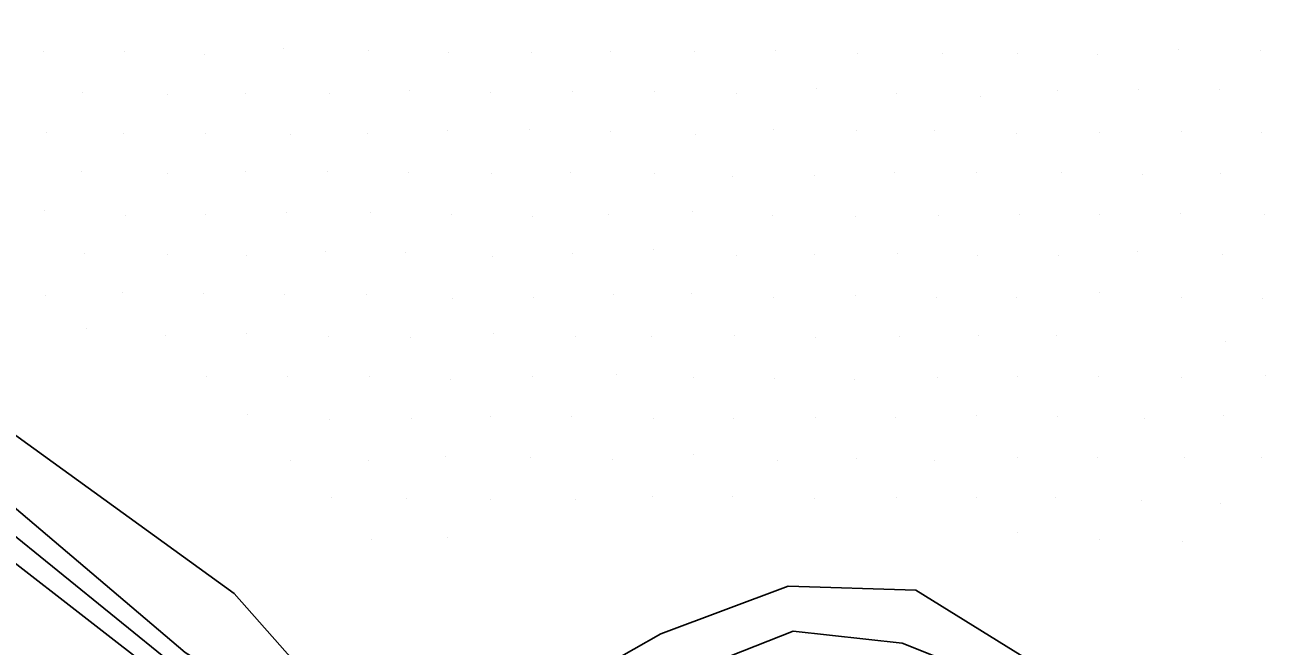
# Model space of a CAD drawing. Extents: x 1602514 to 1609837, y 863887 to 871157.
# Drawn here: x 1606176.9 to 1606241.7, y 865980.5 to 866012.9 of the extents above; entities that cross this region are included whole.
import ezdxf

# ---------------------------------------------------------------- set-up
doc = ezdxf.new("R2010")
doc.units = 0
for name, color, linetype in [('Survey-Flow line', 7, 'Continuous'), ('Survey-Ridge Lines', 7, 'Continuous'), ('Survey-Spot dirt', 7, 'Continuous')]:
    doc.layers.add(name, color=color, linetype=linetype)

msp = doc.modelspace()

# ---------------------------------------------------------------- linework, layer by layer
at = {"layer": 'Survey-Flow line'}
msp.add_lwpolyline([(1606133.597, 866033.814), (1606135.407, 866021.225), (1606136.931, 866011.902), (1606143.34, 866005.062), (1606151.537, 865998.24), (1606161.599, 865993.896), (1606172.499, 865989.366), (1606184.692, 865979.468), (1606189.838, 865975.86), (1606195.14, 865972.512), (1606200.581, 865971.689)], dxfattribs=at)
msp.add_lwpolyline([(1606133.597, 866033.814), (1606135.407, 866021.225), (1606136.931, 866011.902), (1606143.34, 866005.062), (1606151.537, 865998.24), (1606161.599, 865993.896), (1606172.499, 865989.366), (1606184.692, 865979.468), (1606189.838, 865975.86), (1606195.14, 865972.512), (1606200.581, 865971.689)], dxfattribs=at)
at = {"layer": 'Survey-Ridge Lines'}
for points in [[(1606139.644, 866021.154), (1606140.397, 866013.057), (1606145.877, 866007.936), (1606153.098, 866001.243), (1606162.817, 865998.183), (1606174.691, 865992.725), (1606187.811, 865983.227)], [(1606139.644, 866021.154), (1606140.397, 866013.057), (1606145.877, 866007.936), (1606153.098, 866001.243), (1606162.817, 865998.183), (1606174.691, 865992.725), (1606187.811, 865983.227)], [(1606138.318, 866012.359), (1606144.485, 866006.348), (1606152.171, 865999.459), (1606161.93, 865995.042), (1606173.173, 865990.397), (1606185.256, 865980.145), (1606190.413, 865976.947), (1606195.459, 865974.08), (1606200.345, 865975.28), (1606204.797, 865976.629), (1606211.142, 865978.949), (1606217.016, 865981.272), (1606222.702, 865980.635), (1606232.598, 865976.697), (1606235.895, 865971.428), (1606238.929, 865966.209)], [(1606138.318, 866012.359), (1606144.485, 866006.348), (1606152.171, 865999.459), (1606161.93, 865995.042), (1606173.173, 865990.397), (1606185.256, 865980.145), (1606190.413, 865976.947), (1606195.459, 865974.08), (1606200.345, 865975.28), (1606204.797, 865976.629), (1606211.142, 865978.949), (1606217.016, 865981.272), (1606222.702, 865980.635), (1606232.598, 865976.697), (1606235.895, 865971.428), (1606238.929, 865966.209)], [(1606135.557, 866011.431), (1606142.213, 866003.758), (1606150.904, 865997.019), (1606161.281, 865992.744), (1606171.828, 865988.335), (1606184.131, 865978.788), (1606189.262, 865974.775), (1606194.826, 865970.941), (1606200.821, 865968.099), (1606206.452, 865970.46), (1606213.961, 865973.051), (1606217.351, 865978.375), (1606222.074, 865978.204), (1606231.468, 865975.544), (1606234.627, 865970.138), (1606236.628, 865965.388)], [(1606135.557, 866011.431), (1606142.213, 866003.758), (1606150.904, 865997.019), (1606161.281, 865992.744), (1606171.828, 865988.335), (1606184.131, 865978.788), (1606189.262, 865974.775), (1606194.826, 865970.941), (1606200.821, 865968.099), (1606206.452, 865970.46), (1606213.961, 865973.051), (1606217.351, 865978.375), (1606222.074, 865978.204), (1606231.468, 865975.544), (1606234.627, 865970.138), (1606236.628, 865965.388)], [(1606187.811, 865983.227), (1606191.524, 865979.045), (1606196.039, 865976.955), (1606200.197, 865977.517), (1606204.452, 865977.917), (1606210.105, 865981.118), (1606216.746, 865983.608), (1606223.418, 865983.402), (1606233.225, 865977.337), (1606238.842, 865974.428)], [(1606187.811, 865983.227), (1606191.524, 865979.045), (1606196.039, 865976.955), (1606200.197, 865977.517), (1606204.452, 865977.917), (1606210.105, 865981.118), (1606216.746, 865983.608), (1606223.418, 865983.402), (1606233.225, 865977.337), (1606238.842, 865974.428)]]:
    msp.add_lwpolyline(points, dxfattribs=at)
at = {"layer": 'Survey-Spot dirt'}
for p, q in [((1606177.872, 866011.548), (1606177.872, 866011.548)), ((1606177.872, 866011.548), (1606177.872, 866011.548)), ((1606182.084, 866011.519), (1606182.084, 866011.519)), ((1606182.084, 866011.519), (1606182.084, 866011.519)), ((1606186.262, 866011.399), (1606186.262, 866011.399)), ((1606186.262, 866011.399), (1606186.262, 866011.399)), ((1606190.394, 866011.692), (1606190.394, 866011.692)), ((1606190.394, 866011.692), (1606190.394, 866011.692)), ((1606194.824, 866011.563), (1606194.824, 866011.563)), ((1606194.824, 866011.563), (1606194.824, 866011.563)), ((1606199.029, 866011.494), (1606199.029, 866011.494)), ((1606199.029, 866011.494), (1606199.029, 866011.494)), ((1606203.324, 866011.5), (1606203.324, 866011.5)), ((1606203.324, 866011.5), (1606203.324, 866011.5)), ((1606207.481, 866011.516), (1606207.481, 866011.516)), ((1606207.481, 866011.516), (1606207.481, 866011.516)), ((1606211.839, 866011.541), (1606211.839, 866011.541)), ((1606211.839, 866011.541), (1606211.839, 866011.541)), ((1606216.075, 866011.605), (1606216.075, 866011.605)), ((1606216.075, 866011.605), (1606216.075, 866011.605)), ((1606220.351, 866011.425), (1606220.351, 866011.425)), ((1606220.351, 866011.425), (1606220.351, 866011.425)), ((1606224.797, 866011.421), (1606224.797, 866011.421)), ((1606224.797, 866011.421), (1606224.797, 866011.421)), ((1606228.747, 866011.432), (1606228.747, 866011.432)), ((1606228.747, 866011.432), (1606228.747, 866011.432)), ((1606232.902, 866011.362), (1606232.902, 866011.362)), ((1606232.902, 866011.362), (1606232.902, 866011.362)), ((1606237.161, 866011.652), (1606237.161, 866011.652)), ((1606237.161, 866011.652), (1606237.161, 866011.652)), ((1606241.44, 866011.605), (1606241.44, 866011.605)), ((1606241.44, 866011.605), (1606241.44, 866011.605)), ((1606179.908, 866009.39), (1606179.908, 866009.39)), ((1606179.908, 866009.39), (1606179.908, 866009.39)), ((1606184.321, 866009.276), (1606184.321, 866009.276)), ((1606184.321, 866009.276), (1606184.321, 866009.276)), ((1606188.394, 866009.368), (1606188.394, 866009.368)), ((1606188.394, 866009.368), (1606188.394, 866009.368)), ((1606192.768, 866009.347), (1606192.768, 866009.347)), ((1606192.768, 866009.347), (1606192.768, 866009.347)), ((1606196.978, 866009.483), (1606196.978, 866009.483)), ((1606196.978, 866009.483), (1606196.978, 866009.483)), ((1606201.198, 866009.417), (1606201.198, 866009.417)), ((1606201.198, 866009.417), (1606201.198, 866009.417)), ((1606205.466, 866009.452), (1606205.466, 866009.452)), ((1606205.466, 866009.452), (1606205.466, 866009.452)), ((1606209.794, 866009.423), (1606209.794, 866009.423)), ((1606209.794, 866009.423), (1606209.794, 866009.423)), ((1606214.075, 866009.351), (1606214.075, 866009.351)), ((1606214.075, 866009.351), (1606214.075, 866009.351)), ((1606218.216, 866009.594), (1606218.216, 866009.594)), ((1606218.216, 866009.594), (1606218.216, 866009.594)), ((1606222.398, 866009.355), (1606222.398, 866009.355)), ((1606222.398, 866009.355), (1606222.398, 866009.355)), ((1606226.775, 866009.206), (1606226.775, 866009.206)), ((1606226.775, 866009.206), (1606226.775, 866009.206)), ((1606230.812, 866009.499), (1606230.812, 866009.499)), ((1606230.812, 866009.499), (1606230.812, 866009.499)), ((1606235.037, 866009.568), (1606235.037, 866009.568)), ((1606235.037, 866009.568), (1606235.037, 866009.568)), ((1606239.286, 866009.534), (1606239.286, 866009.534)), ((1606239.286, 866009.534), (1606239.286, 866009.534)), ((1606177.999, 866007.321), (1606177.999, 866007.321)), ((1606177.999, 866007.321), (1606177.999, 866007.321)), ((1606182.039, 866007.234), (1606182.039, 866007.234)), ((1606182.039, 866007.234), (1606182.039, 866007.234)), ((1606186.332, 866007.228), (1606186.332, 866007.228)), ((1606186.332, 866007.228), (1606186.332, 866007.228)), ((1606194.753, 866007.259), (1606194.753, 866007.259)), ((1606194.753, 866007.259), (1606194.753, 866007.259)), ((1606198.952, 866007.429), (1606198.952, 866007.429)), ((1606198.952, 866007.429), (1606198.952, 866007.429)), ((1606203.26, 866007.459), (1606203.26, 866007.459)), ((1606203.26, 866007.459), (1606203.26, 866007.459)), ((1606207.481, 866007.353), (1606207.481, 866007.353)), ((1606207.481, 866007.353), (1606207.481, 866007.353)), ((1606211.902, 866007.227), (1606211.902, 866007.227)), ((1606211.902, 866007.227), (1606211.902, 866007.227)), ((1606216.001, 866007.466), (1606216.001, 866007.466)), ((1606216.001, 866007.466), (1606216.001, 866007.466)), ((1606220.3, 866007.398), (1606220.3, 866007.398)), ((1606220.3, 866007.398), (1606220.3, 866007.398)), ((1606224.395, 866007.402), (1606224.395, 866007.402)), ((1606224.395, 866007.402), (1606224.395, 866007.402)), ((1606228.684, 866007.272), (1606228.684, 866007.272)), ((1606228.684, 866007.272), (1606228.684, 866007.272)), ((1606233.014, 866007.317), (1606233.014, 866007.317)), ((1606233.014, 866007.317), (1606233.014, 866007.317)), ((1606237.305, 866007.352), (1606237.305, 866007.352)), ((1606237.305, 866007.352), (1606237.305, 866007.352)), ((1606241.476, 866007.297), (1606241.476, 866007.297)), ((1606241.476, 866007.297), (1606241.476, 866007.297)), ((1606190.752, 866007.203), (1606190.752, 866007.203)), ((1606190.752, 866007.203), (1606190.752, 866007.203)), ((1606179.853, 866005.282), (1606179.853, 866005.282)), ((1606179.853, 866005.282), (1606179.853, 866005.282)), ((1606192.704, 866005.29), (1606192.704, 866005.29)), ((1606192.704, 866005.29), (1606192.704, 866005.29)), ((1606184.33, 866005.187), (1606184.33, 866005.187)), ((1606184.33, 866005.187), (1606184.33, 866005.187)), ((1606188.404, 866005.248), (1606188.404, 866005.248)), ((1606188.404, 866005.248), (1606188.404, 866005.248)), ((1606196.902, 866005.206), (1606196.902, 866005.206)), ((1606196.902, 866005.206), (1606196.902, 866005.206)), ((1606201.278, 866005.187), (1606201.278, 866005.187)), ((1606201.278, 866005.187), (1606201.278, 866005.187)), ((1606205.38, 866005.224), (1606205.38, 866005.224)), ((1606205.38, 866005.224), (1606205.38, 866005.224)), ((1606209.751, 866005.172), (1606209.751, 866005.172)), ((1606209.751, 866005.172), (1606209.751, 866005.172)), ((1606213.843, 866005.02), (1606213.843, 866005.02)), ((1606213.843, 866005.02), (1606213.843, 866005.02)), ((1606218.145, 866005.041), (1606218.145, 866005.041)), ((1606218.145, 866005.041), (1606218.145, 866005.041)), ((1606222.302, 866005.198), (1606222.302, 866005.198)), ((1606222.302, 866005.198), (1606222.302, 866005.198)), ((1606226.573, 866005.208), (1606226.573, 866005.208)), ((1606226.573, 866005.208), (1606226.573, 866005.208)), ((1606231.05, 866005.21), (1606231.05, 866005.21)), ((1606231.05, 866005.21), (1606231.05, 866005.21)), ((1606235.242, 866005.126), (1606235.242, 866005.126)), ((1606235.242, 866005.126), (1606235.242, 866005.126)), ((1606239.324, 866005.186), (1606239.324, 866005.186)), ((1606239.324, 866005.186), (1606239.324, 866005.186)), ((1606177.903, 866003.209), (1606177.903, 866003.209)), ((1606177.903, 866003.209), (1606177.903, 866003.209)), ((1606182.14, 866002.962), (1606182.14, 866002.962)), ((1606182.14, 866002.962), (1606182.14, 866002.962)), ((1606186.343, 866003.048), (1606186.343, 866003.048)), ((1606186.343, 866003.048), (1606186.343, 866003.048)), ((1606190.539, 866003.103), (1606190.539, 866003.103)), ((1606190.539, 866003.103), (1606190.539, 866003.103)), ((1606194.912, 866003.107), (1606194.912, 866003.107)), ((1606194.912, 866003.107), (1606194.912, 866003.107)), ((1606199.161, 866003.029), (1606199.161, 866003.029)), ((1606199.161, 866003.029), (1606199.161, 866003.029)), ((1606203.409, 866002.942), (1606203.409, 866002.942)), ((1606203.409, 866002.942), (1606203.409, 866002.942)), ((1606207.382, 866003.015), (1606207.382, 866003.015)), ((1606207.382, 866003.015), (1606207.382, 866003.015)), ((1606211.778, 866003.175), (1606211.778, 866003.175)), ((1606211.778, 866003.175), (1606211.778, 866003.175)), ((1606215.945, 866002.952), (1606215.945, 866002.952)), ((1606215.945, 866002.952), (1606215.945, 866002.952)), ((1606220.286, 866002.945), (1606220.286, 866002.945)), ((1606220.286, 866002.945), (1606220.286, 866002.945)), ((1606224.58, 866002.99), (1606224.58, 866002.99)), ((1606224.58, 866002.99), (1606224.58, 866002.99)), ((1606228.826, 866002.998), (1606228.826, 866002.998)), ((1606228.826, 866002.998), (1606228.826, 866002.998)), ((1606233.027, 866003.045), (1606233.027, 866003.045)), ((1606233.027, 866003.045), (1606233.027, 866003.045)), ((1606237.26, 866003.088), (1606237.26, 866003.088)), ((1606237.26, 866003.088), (1606237.26, 866003.088)), ((1606241.611, 866003.004), (1606241.611, 866003.004)), ((1606241.611, 866003.004), (1606241.611, 866003.004)), ((1606179.99, 866000.998), (1606179.99, 866000.998)), ((1606179.99, 866000.998), (1606179.99, 866000.998)), ((1606184.337, 866000.938), (1606184.337, 866000.938)), ((1606184.337, 866000.938), (1606184.337, 866000.938)), ((1606188.461, 866000.884), (1606188.461, 866000.884)), ((1606188.461, 866000.884), (1606188.461, 866000.884)), ((1606192.566, 866001.095), (1606192.566, 866001.095)), ((1606192.566, 866001.095), (1606192.566, 866001.095)), ((1606196.769, 866001.033), (1606196.769, 866001.033)), ((1606196.769, 866001.033), (1606196.769, 866001.033)), ((1606201.292, 866000.815), (1606201.292, 866000.815)), ((1606201.292, 866000.815), (1606201.292, 866000.815)), ((1606205.46, 866000.962), (1606205.46, 866000.962)), ((1606205.46, 866000.962), (1606205.46, 866000.962)), ((1606209.696, 866001.183), (1606209.696, 866001.183)), ((1606209.696, 866001.183), (1606209.696, 866001.183)), ((1606214.045, 866000.875), (1606214.045, 866000.875)), ((1606214.045, 866000.875), (1606214.045, 866000.875)), ((1606218.143, 866000.931), (1606218.143, 866000.931)), ((1606218.143, 866000.931), (1606218.143, 866000.931)), ((1606222.441, 866000.974), (1606222.441, 866000.974)), ((1606222.441, 866000.974), (1606222.441, 866000.974)), ((1606226.615, 866000.876), (1606226.615, 866000.876)), ((1606226.615, 866000.876), (1606226.615, 866000.876)), ((1606230.864, 866000.907), (1606230.864, 866000.907)), ((1606230.864, 866000.907), (1606230.864, 866000.907)), ((1606235.002, 866001.094), (1606235.002, 866001.094)), ((1606235.002, 866001.094), (1606235.002, 866001.094)), ((1606239.436, 866000.939), (1606239.436, 866000.939)), ((1606239.436, 866000.939), (1606239.436, 866000.939)), ((1606177.942, 865998.806), (1606177.942, 865998.806)), ((1606177.942, 865998.806), (1606177.942, 865998.806)), ((1606181.974, 865998.941), (1606181.974, 865998.941)), ((1606181.974, 865998.941), (1606181.974, 865998.941)), ((1606186.238, 865998.898), (1606186.238, 865998.898)), ((1606186.238, 865998.898), (1606186.238, 865998.898)), ((1606190.451, 865998.868), (1606190.451, 865998.868)), ((1606190.451, 865998.868), (1606190.451, 865998.868)), ((1606194.73, 865998.854), (1606194.73, 865998.854)), ((1606194.73, 865998.854), (1606194.73, 865998.854)), ((1606207.606, 865998.829), (1606207.606, 865998.829)), ((1606207.606, 865998.829), (1606207.606, 865998.829)), ((1606211.681, 865998.886), (1606211.681, 865998.886)), ((1606211.681, 865998.886), (1606211.681, 865998.886)), ((1606232.992, 865998.933), (1606232.992, 865998.933)), ((1606232.992, 865998.933), (1606232.992, 865998.933)), ((1606199.224, 865998.663), (1606199.224, 865998.663)), ((1606199.224, 865998.663), (1606199.224, 865998.663)), ((1606203.472, 865998.666), (1606203.472, 865998.666)), ((1606203.472, 865998.666), (1606203.472, 865998.666)), ((1606215.982, 865998.691), (1606215.982, 865998.691)), ((1606215.982, 865998.691), (1606215.982, 865998.691)), ((1606220.265, 865998.791), (1606220.265, 865998.791)), ((1606220.265, 865998.791), (1606220.265, 865998.791)), ((1606224.51, 865998.708), (1606224.51, 865998.708)), ((1606224.51, 865998.708), (1606224.51, 865998.708)), ((1606228.7, 865998.685), (1606228.7, 865998.685)), ((1606228.7, 865998.685), (1606228.7, 865998.685)), ((1606237.291, 865998.687), (1606237.291, 865998.687)), ((1606237.291, 865998.687), (1606237.291, 865998.687)), ((1606241.543, 865998.643), (1606241.543, 865998.643)), ((1606241.543, 865998.643), (1606241.543, 865998.643)), ((1606180.122, 865997.048), (1606180.122, 865997.048)), ((1606180.122, 865997.048), (1606180.122, 865997.048)), ((1606184.22, 865996.698), (1606184.22, 865996.698)), ((1606184.22, 865996.698), (1606184.22, 865996.698)), ((1606188.436, 865996.814), (1606188.436, 865996.814)), ((1606188.436, 865996.814), (1606188.436, 865996.814)), ((1606192.725, 865996.642), (1606192.725, 865996.642)), ((1606192.725, 865996.642), (1606192.725, 865996.642)), ((1606197.035, 865996.623), (1606197.035, 865996.623)), ((1606197.035, 865996.623), (1606197.035, 865996.623)), ((1606201.38, 865996.791), (1606201.38, 865996.791)), ((1606201.38, 865996.791), (1606201.38, 865996.791)), ((1606205.668, 865996.638), (1606205.668, 865996.638)), ((1606205.668, 865996.638), (1606205.668, 865996.638)), ((1606209.603, 865996.645), (1606209.603, 865996.645)), ((1606209.603, 865996.645), (1606209.603, 865996.645)), ((1606213.934, 865996.704), (1606213.934, 865996.704)), ((1606213.934, 865996.704), (1606213.934, 865996.704)), ((1606218.175, 865996.577), (1606218.175, 865996.577)), ((1606218.175, 865996.577), (1606218.175, 865996.577)), ((1606222.545, 865996.652), (1606222.545, 865996.652)), ((1606222.545, 865996.652), (1606222.545, 865996.652)), ((1606226.695, 865996.711), (1606226.695, 865996.711)), ((1606226.695, 865996.711), (1606226.695, 865996.711)), ((1606230.785, 865996.688), (1606230.785, 865996.688)), ((1606230.785, 865996.688), (1606230.785, 865996.688)), ((1606239.575, 865996.367), (1606239.575, 865996.367)), ((1606239.575, 865996.367), (1606239.575, 865996.367)), ((1606186.354, 865994.582), (1606186.354, 865994.582)), ((1606186.354, 865994.582), (1606186.354, 865994.582)), ((1606190.621, 865994.55), (1606190.621, 865994.55)), ((1606190.621, 865994.55), (1606190.621, 865994.55)), ((1606194.894, 865994.575), (1606194.894, 865994.575)), ((1606194.894, 865994.575), (1606194.894, 865994.575)), ((1606199.126, 865994.391), (1606199.126, 865994.391)), ((1606199.126, 865994.391), (1606199.126, 865994.391)), ((1606203.417, 865994.569), (1606203.417, 865994.569)), ((1606203.417, 865994.569), (1606203.417, 865994.569)), ((1606207.804, 865994.653), (1606207.804, 865994.653)), ((1606207.804, 865994.653), (1606207.804, 865994.653)), ((1606211.829, 865994.524), (1606211.829, 865994.524)), ((1606211.829, 865994.524), (1606211.829, 865994.524)), ((1606216.051, 865994.466), (1606216.051, 865994.466)), ((1606216.051, 865994.466), (1606216.051, 865994.466)), ((1606220.194, 865994.421), (1606220.194, 865994.421)), ((1606220.194, 865994.421), (1606220.194, 865994.421)), ((1606224.55, 865994.522), (1606224.55, 865994.522)), ((1606224.55, 865994.522), (1606224.55, 865994.522)), ((1606228.724, 865994.544), (1606228.724, 865994.544)), ((1606228.724, 865994.544), (1606228.724, 865994.544)), ((1606232.942, 865994.538), (1606232.942, 865994.538)), ((1606232.942, 865994.538), (1606232.942, 865994.538)), ((1606237.3, 865994.531), (1606237.3, 865994.531)), ((1606237.3, 865994.531), (1606237.3, 865994.531)), ((1606241.666, 865994.605), (1606241.666, 865994.605)), ((1606241.666, 865994.605), (1606241.666, 865994.605)), ((1606188.502, 865992.562), (1606188.502, 865992.562)), ((1606188.502, 865992.562), (1606188.502, 865992.562)), ((1606192.782, 865992.344), (1606192.782, 865992.344)), ((1606192.782, 865992.344), (1606192.782, 865992.344)), ((1606197.081, 865992.396), (1606197.081, 865992.396)), ((1606197.081, 865992.396), (1606197.081, 865992.396)), ((1606201.219, 865992.459), (1606201.219, 865992.459)), ((1606201.219, 865992.459), (1606201.219, 865992.459)), ((1606205.425, 865992.476), (1606205.425, 865992.476)), ((1606205.425, 865992.476), (1606205.425, 865992.476)), ((1606209.702, 865992.39), (1606209.702, 865992.39)), ((1606209.702, 865992.39), (1606209.702, 865992.39)), ((1606213.883, 865992.357), (1606213.883, 865992.357)), ((1606213.883, 865992.357), (1606213.883, 865992.357)), ((1606218.159, 865992.444), (1606218.159, 865992.444)), ((1606218.159, 865992.444), (1606218.159, 865992.444)), ((1606222.365, 865992.43), (1606222.365, 865992.43)), ((1606222.365, 865992.43), (1606222.365, 865992.43)), ((1606226.579, 865992.518), (1606226.579, 865992.518)), ((1606226.579, 865992.518), (1606226.579, 865992.518)), ((1606230.813, 865992.464), (1606230.813, 865992.464)), ((1606230.813, 865992.464), (1606230.813, 865992.464)), ((1606235.346, 865992.388), (1606235.346, 865992.388)), ((1606235.346, 865992.388), (1606235.346, 865992.388)), ((1606239.464, 865992.531), (1606239.464, 865992.531)), ((1606239.464, 865992.531), (1606239.464, 865992.531)), ((1606198.859, 865990.382), (1606198.859, 865990.382)), ((1606198.859, 865990.382), (1606198.859, 865990.382)), ((1606211.823, 865990.489), (1606211.823, 865990.489)), ((1606211.823, 865990.489), (1606211.823, 865990.489)), ((1606190.763, 865990.183), (1606190.763, 865990.183)), ((1606190.763, 865990.183), (1606190.763, 865990.183)), ((1606194.817, 865990.155), (1606194.817, 865990.155)), ((1606194.817, 865990.155), (1606194.817, 865990.155)), ((1606203.302, 865990.348), (1606203.302, 865990.348)), ((1606203.302, 865990.348), (1606203.302, 865990.348)), ((1606207.586, 865990.244), (1606207.586, 865990.244)), ((1606207.586, 865990.244), (1606207.586, 865990.244)), ((1606216.213, 865990.197), (1606216.213, 865990.197)), ((1606216.213, 865990.197), (1606216.213, 865990.197)), ((1606220.301, 865990.266), (1606220.301, 865990.266)), ((1606220.301, 865990.266), (1606220.301, 865990.266)), ((1606224.384, 865990.196), (1606224.384, 865990.196)), ((1606224.384, 865990.196), (1606224.384, 865990.196)), ((1606228.748, 865990.333), (1606228.748, 865990.333)), ((1606228.748, 865990.333), (1606228.748, 865990.333)), ((1606232.914, 865990.316), (1606232.914, 865990.316)), ((1606232.914, 865990.316), (1606232.914, 865990.316)), ((1606237.449, 865990.308), (1606237.449, 865990.308)), ((1606237.449, 865990.308), (1606237.449, 865990.308)), ((1606241.491, 865990.349), (1606241.491, 865990.349)), ((1606241.491, 865990.349), (1606241.491, 865990.349)), ((1606192.906, 865988.243), (1606192.906, 865988.243)), ((1606192.906, 865988.243), (1606192.906, 865988.243)), ((1606196.828, 865988.188), (1606196.828, 865988.188)), ((1606196.828, 865988.188), (1606196.828, 865988.188)), ((1606201.211, 865988.146), (1606201.211, 865988.146)), ((1606201.211, 865988.146), (1606201.211, 865988.146)), ((1606205.654, 865988.122), (1606205.654, 865988.122)), ((1606205.654, 865988.122), (1606205.654, 865988.122)), ((1606209.68, 865988.322), (1606209.68, 865988.322)), ((1606209.68, 865988.322), (1606209.68, 865988.322)), ((1606213.826, 865988.287), (1606213.826, 865988.287)), ((1606213.826, 865988.287), (1606213.826, 865988.287)), ((1606218.102, 865988.202), (1606218.102, 865988.202)), ((1606218.102, 865988.202), (1606218.102, 865988.202)), ((1606222.386, 865988.244), (1606222.386, 865988.244)), ((1606222.386, 865988.244), (1606222.386, 865988.244)), ((1606226.586, 865988.232), (1606226.586, 865988.232)), ((1606226.586, 865988.232), (1606226.586, 865988.232)), ((1606230.727, 865988.259), (1606230.727, 865988.259)), ((1606230.727, 865988.259), (1606230.727, 865988.259)), ((1606235.193, 865988.076), (1606235.193, 865988.076)), ((1606235.193, 865988.076), (1606235.193, 865988.076)), ((1606239.317, 865987.957), (1606239.317, 865987.957)), ((1606239.317, 865987.957), (1606239.317, 865987.957)), ((1606194.971, 865986.059), (1606194.971, 865986.059)), ((1606194.971, 865986.059), (1606194.971, 865986.059)), ((1606198.94, 865986.158), (1606198.94, 865986.158)), ((1606198.94, 865986.158), (1606198.94, 865986.158)), ((1606228.716, 865986.399), (1606228.716, 865986.399)), ((1606228.716, 865986.399), (1606228.716, 865986.399)), ((1606233.016, 865986.04), (1606233.016, 865986.04)), ((1606233.016, 865986.04), (1606233.016, 865986.04)), ((1606237.342, 865985.962), (1606237.342, 865985.962)), ((1606237.342, 865985.962), (1606237.342, 865985.962))]:
    msp.add_line(p, q, dxfattribs=at)

doc.saveas('drawing.dxf')
